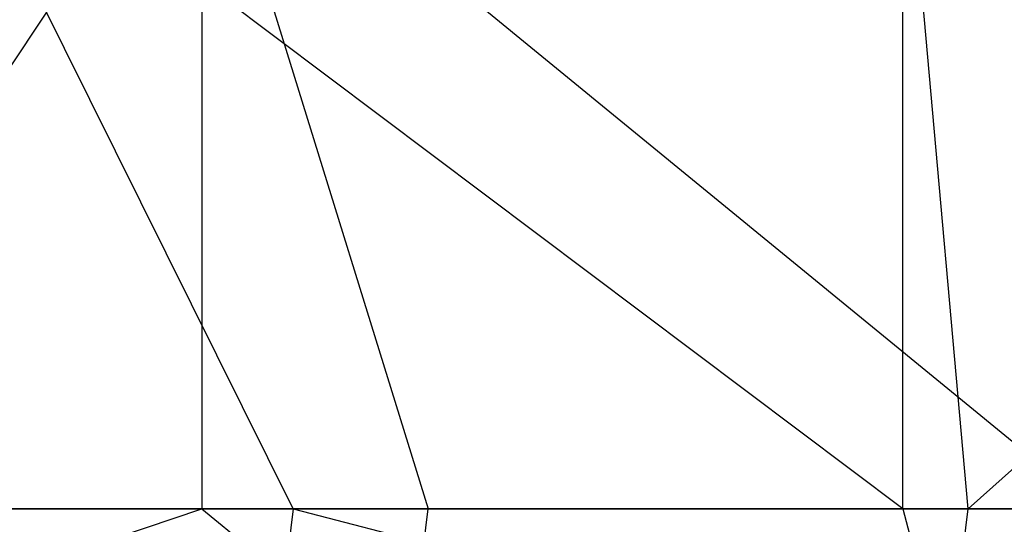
# Model space of a CAD drawing. Extents: x -172 to 172, y -29 to 28.
# Tile 835 of 914: x 126.24 to 135.25, y -14.44 to -9.82. Entities that reach past the tile are written whole.
import ezdxf

# ---------------------------------------------------------------- set-up
doc = ezdxf.new("R2010")
doc.units = 0
doc.header["$LTSCALE"] = 25.4
doc.layers.get('0').update_dxf_attribs({"linetype": 'CONTINUOUS'})

msp = doc.modelspace()

# ---------------------------------------------------------------- linework, layer by layer
at = {"color": 0}
for p, q in [((123.475, -14.2997, -1122.792), (127.9081, -7.5997, -1127.51)), ((123.475, -14.2997, -1122.792), (127.9081, -7.5997, -1127.51)), ((134.3244, -14.2997, -1351.4777), (125.4189, -7.5997, -1361.683)), ((128.7424, -14.2997, -1358.0614), (125.4189, -7.5997, -1361.683)), ((128.7424, -14.2997, -1358.0614), (125.4189, -7.5997, -1361.683)), ((134.3244, -14.2997, -1351.4777), (125.4189, -7.5997, -1361.683)), ((127.9081, -7.5997, -1127.51), (127.9081, -14.2997, -1127.51)), ((127.9081, -7.5997, -1127.51), (136.0805, -14.2997, -1137.239)), ((127.9081, -7.5997, -1127.51), (129.9786, -14.2997, -1129.8402)), ((127.9081, -7.5997, -1127.51), (129.9786, -14.2997, -1129.8402)), ((127.9081, -7.5997, -1127.51), (127.9081, -14.2997, -1127.51)), ((127.9081, -7.5997, -1127.51), (136.0805, -14.2997, -1137.239)), ((134.9241, -14.2997, -1350.7291), (134.3244, -7.5997, -1351.4777)), ((134.9241, -14.2997, -1350.7291), (134.3244, -7.5997, -1351.4777)), ((134.3244, -14.2997, -1351.4777), (134.3244, -7.5997, -1351.4777)), ((134.3244, -14.2997, -1351.4777), (134.3244, -7.5997, -1351.4777)), ((134.9241, -14.2997, -1350.7291), (142.4017, -7.5997, -1340.6051)), ((134.9241, -14.2997, -1350.7291), (142.4017, -7.5997, -1340.6051)), ((123.2998, -15.8448, -1122.9629), (127.9081, -14.2997, -1127.51)), ((123.2998, -15.8448, -1122.9629), (127.9081, -14.2997, -1127.51)), ((123.475, -14.2997, -1122.792), (127.9081, -14.2997, -1127.51)), ((123.475, -14.2997, -1122.792), (127.9081, -14.2997, -1127.51)), ((128.7424, -14.2997, -1358.0614), (125.4189, -14.2997, -1361.683)), ((128.7424, -14.2997, -1358.0614), (125.4189, -14.2997, -1361.683)), ((127.9081, -14.2997, -1127.51), (129.9786, -14.2997, -1129.8402)), ((127.9081, -14.2997, -1127.51), (129.9786, -14.2997, -1129.8402)), ((127.9081, -14.2997, -1127.51), (129.7942, -15.8448, -1130.0011)), ((127.9081, -14.2997, -1127.51), (129.7942, -15.8448, -1130.0011)), ((128.7424, -14.2997, -1358.0614), (128.5598, -15.8448, -1357.8986)), ((128.7424, -14.2997, -1358.0614), (128.5598, -15.8448, -1357.8986)), ((134.3244, -14.2997, -1351.4777), (128.7424, -14.2997, -1358.0614)), ((128.7424, -14.2997, -1358.0614), (134.7327, -15.8448, -1350.5767)), ((134.3244, -14.2997, -1351.4777), (128.7424, -14.2997, -1358.0614)), ((128.7424, -14.2997, -1358.0614), (134.7327, -15.8448, -1350.5767)), ((129.7942, -15.8448, -1130.0011), (129.9786, -14.2997, -1129.8402)), ((129.7942, -15.8448, -1130.0011), (129.9786, -14.2997, -1129.8402)), ((129.9786, -14.2997, -1129.8402), (136.0805, -14.2997, -1137.239)), ((129.9786, -14.2997, -1129.8402), (136.0805, -14.2997, -1137.239)), ((134.9241, -14.2997, -1350.7291), (134.3244, -14.2997, -1351.4777)), ((134.3244, -14.2997, -1351.4777), (134.7327, -15.8448, -1350.5767)), ((134.3244, -14.2997, -1351.4777), (134.7327, -15.8448, -1350.5767)), ((134.9241, -14.2997, -1350.7291), (134.3244, -14.2997, -1351.4777)), ((134.7327, -15.8448, -1350.5767), (134.9241, -14.2997, -1350.7291)), ((134.7327, -15.8448, -1350.5767), (134.9241, -14.2997, -1350.7291)), ((140.6887, -14.2997, -1343.0647), (134.9241, -14.2997, -1350.7291)), ((140.6887, -14.2997, -1343.0647), (134.9241, -14.2997, -1350.7291))]:
    msp.add_line(p, q, dxfattribs=at)

doc.saveas('drawing.dxf')
